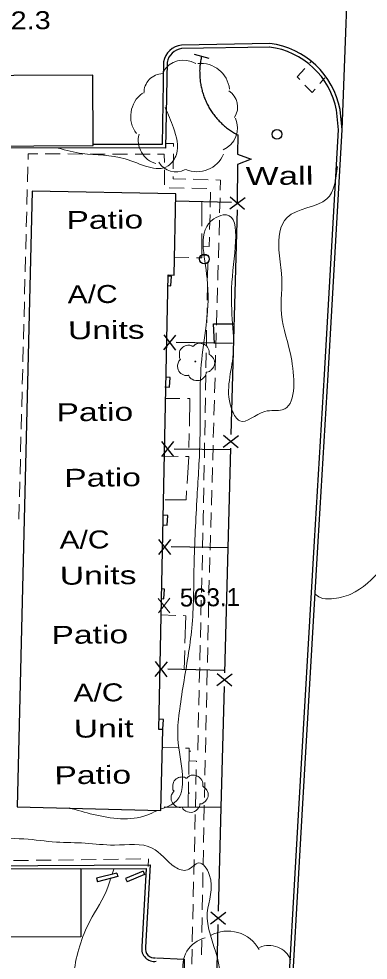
# Model space of a CAD drawing. Extents: x 2361708 to 2370558, y 6977955 to 6991887.
# Drawn here: x 2366154 to 2366247.3, y 6986470.4 to 6986721.6 of the extents above; entities that cross this region are included whole.
import ezdxf

# ---------------------------------------------------------------- set-up
doc = ezdxf.new("R2010")
doc.units = 0
doc.header["$LTSCALE"] = 1.9
for name, color, linetype, lineweight in [('11', 7, 'Continuous', 25), ('13', 7, 'Continuous', 13), ('14', 7, 'Continuous', 13), ('17', 7, 'Continuous', 25), ('18', 7, 'Continuous', 25), ('2', 7, 'Continuous', 25), ('20', 7, 'Continuous', 25), ('23', 7, 'Continuous', 25), ('29', 7, 'Continuous', 13), ('31', 7, 'Continuous', 13), ('35', 7, 'Continuous', 13)]:
    doc.layers.add(name, color=color, linetype=linetype, lineweight=lineweight)

msp = doc.modelspace()

# ---------------------------------------------------------------- linework, layer by layer
at = {"layer": '11'}
for points in [[(2366173.76, 6986706.636), (2366110.39, 6986706.332), (2366110.479, 6986687.513), (2366173.849, 6986687.806)], [(2366157.614, 6986675.67), (2366153.618, 6986511.365), (2366191.968, 6986510.43), (2366192.493, 6986532.026), (2366191.383, 6986532.045), (2366193.899, 6986653.295), (2366195.529, 6986653.26), (2366195.953, 6986674.925)], [(2366098.173, 6986494.776), (2366170.575, 6986494.935), (2366170.619, 6986476.645), (2366098.217, 6986476.466)]]:
    msp.add_lwpolyline(points, close=True, dxfattribs=at)
at = {"layer": '13'}
for p, q in [((2366231.732, 6986709.868), (2366232.167, 6986710.352)), ((2366235.79, 6986705.906), (2366234.474, 6986704.404)), ((2366161.089, 6986685.594), (2366165.09, 6986685.582)), ((2366167.09, 6986685.581), (2366171.09, 6986685.569)), ((2366173.09, 6986685.568), (2366177.091, 6986685.556)), ((2366179.091, 6986685.556), (2366183.091, 6986685.544)), ((2366185.091, 6986685.543), (2366189.091, 6986685.531)), ((2366195.249, 6986681.579), (2366195.311, 6986685.58)), ((2366156.35, 6986678.139), (2366156.452, 6986682.14)), ((2366192.912, 6986681.317), (2366192.94, 6986677.317)), ((2366204.617, 6986678.708), (2366200.616, 6986678.82)), ((2366194.207, 6986676.549), (2366198.208, 6986676.467)), ((2366200.209, 6986676.426), (2366204.21, 6986676.334)), ((2366156.187, 6986672.137), (2366156.299, 6986676.138)), ((2366205.268, 6986675.404), (2366205.156, 6986671.403)), ((2366207.661, 6986669.896), (2366207.773, 6986673.898)), ((2366156.024, 6986666.135), (2366156.137, 6986670.136)), ((2366205.095, 6986669.402), (2366204.984, 6986665.401)), ((2366207.498, 6986663.895), (2366207.61, 6986667.896)), ((2366155.871, 6986660.133), (2366155.974, 6986664.135)), ((2366207.325, 6986657.893), (2366207.437, 6986661.894)), ((2366155.719, 6986654.131), (2366155.821, 6986658.133)), ((2366204.528, 6986656.536), (2366204.456, 6986652.536)), ((2366155.566, 6986648.13), (2366155.668, 6986652.131)), ((2366204.415, 6986650.535), (2366204.343, 6986646.534)), ((2366206.99, 6986645.889), (2366207.101, 6986649.891)), ((2366155.413, 6986642.128), (2366155.515, 6986646.129)), ((2366204.302, 6986644.534), (2366204.231, 6986640.533)), ((2366206.827, 6986639.887), (2366206.939, 6986643.889)), ((2366155.26, 6986636.126), (2366155.362, 6986640.127)), ((2366204.199, 6986638.532), (2366204.128, 6986634.532)), ((2366206.654, 6986633.885), (2366206.766, 6986637.887)), ((2366155.107, 6986630.125), (2366155.209, 6986634.126)), ((2366204.087, 6986632.531), (2366204.015, 6986628.53)), ((2366206.491, 6986627.883), (2366206.603, 6986631.885)), ((2366154.954, 6986624.123), (2366155.056, 6986628.124)), ((2366203.984, 6986626.53), (2366203.912, 6986622.529)), ((2366206.318, 6986621.882), (2366206.43, 6986625.883)), ((2366154.801, 6986618.121), (2366154.903, 6986622.122)), ((2366203.871, 6986620.528), (2366203.799, 6986616.527)), ((2366206.156, 6986615.88), (2366206.267, 6986619.881)), ((2366154.648, 6986612.119), (2366154.75, 6986616.121)), ((2366203.768, 6986614.527), (2366203.696, 6986610.526)), ((2366205.983, 6986609.878), (2366206.094, 6986613.879)), ((2366154.496, 6986606.118), (2366154.598, 6986610.119)), ((2366203.655, 6986608.526), (2366203.583, 6986604.524)), ((2366205.809, 6986603.876), (2366205.922, 6986607.877)), ((2366154.343, 6986600.116), (2366154.445, 6986604.117)), ((2366203.552, 6986602.524), (2366203.48, 6986598.524)), ((2366205.636, 6986597.874), (2366205.748, 6986601.875)), ((2366154.19, 6986594.114), (2366154.292, 6986598.115)), ((2366203.439, 6986596.523), (2366203.367, 6986592.522)), ((2366205.464, 6986591.872), (2366205.575, 6986595.873)), ((2366154.037, 6986588.112), (2366154.139, 6986592.114)), ((2366205.291, 6986585.87), (2366205.403, 6986589.871)), ((2366203.194, 6986584.52), (2366203.101, 6986580.519)), ((2366205.118, 6986579.868), (2366205.23, 6986583.87)), ((2366203.051, 6986578.519), (2366202.959, 6986574.517)), ((2366204.945, 6986573.866), (2366205.057, 6986577.868)), ((2366202.908, 6986572.517), (2366202.816, 6986568.516)), ((2366202.765, 6986566.515), (2366202.673, 6986562.514)), ((2366204.649, 6986561.863), (2366204.731, 6986565.864)), ((2366202.622, 6986560.513), (2366202.53, 6986556.512)), ((2366204.516, 6986555.861), (2366204.608, 6986559.862)), ((2366202.479, 6986554.512), (2366202.387, 6986550.511)), ((2366204.384, 6986549.86), (2366204.475, 6986553.861)), ((2366202.336, 6986548.51), (2366202.244, 6986544.509)), ((2366204.251, 6986543.858), (2366204.343, 6986547.859)), ((2366202.193, 6986542.509), (2366202.101, 6986538.508)), ((2366204.128, 6986537.856), (2366204.21, 6986541.858)), ((2366202.051, 6986536.507), (2366201.959, 6986532.506)), ((2366203.995, 6986531.855), (2366204.087, 6986535.856)), ((2366201.907, 6986530.505), (2366201.816, 6986526.504)), ((2366203.862, 6986525.854), (2366203.954, 6986529.854)), ((2366199.959, 6986526.207), (2366199.679, 6986526.184)), ((2366203.729, 6986519.852), (2366203.821, 6986523.853)), ((2366201.435, 6986521.36), (2366201.343, 6986517.359)), ((2366203.606, 6986513.85), (2366203.688, 6986517.851)), ((2366201.292, 6986515.359), (2366201.2, 6986511.358)), ((2366201.149, 6986509.357), (2366201.057, 6986505.356)), ((2366203.37, 6986501.848), (2366203.443, 6986505.848)), ((2366201.006, 6986503.355), (2366200.914, 6986499.354)), ((2366203.258, 6986495.846), (2366203.329, 6986499.847)), ((2366156.644, 6986497.073), (2366152.644, 6986497.025)), ((2366162.643, 6986497.15), (2366158.643, 6986497.102)), ((2366168.643, 6986497.217), (2366164.643, 6986497.169)), ((2366174.642, 6986497.294), (2366170.643, 6986497.246)), ((2366180.642, 6986497.371), (2366176.642, 6986497.323)), ((2366186.641, 6986497.449), (2366182.642, 6986497.4)), ((2366200.863, 6986497.354), (2366200.771, 6986493.352)), ((2366203.145, 6986489.845), (2366203.217, 6986493.846)), ((2366200.72, 6986491.352), (2366200.628, 6986487.351)), ((2366200.577, 6986485.35), (2366200.486, 6986481.349)), ((2366203.022, 6986483.844), (2366203.104, 6986487.845)), ((2366202.909, 6986477.842), (2366202.981, 6986481.843)), ((2366200.434, 6986479.349), (2366200.343, 6986475.348)), ((2366202.796, 6986471.841), (2366202.868, 6986475.842)), ((2366200.292, 6986473.347), (2366200.2, 6986469.346))]:
    msp.add_line(p, q, dxfattribs=at)
for points in [[(2366229.074, 6986705.432), (2366228.377, 6986706.165), (2366230.386, 6986708.385)], [(2366233.158, 6986702.891), (2366232.347, 6986701.963), (2366230.448, 6986703.975)], [(2366195.342, 6986687.58), (2366195.354, 6986688.41), (2366193.235, 6986688.34)], [(2366156.513, 6986684.14), (2366156.549, 6986685.601), (2366159.089, 6986685.595)], [(2366191.091, 6986685.53), (2366192.882, 6986685.527), (2366192.903, 6986683.317)], [(2366198.615, 6986678.881), (2366195.214, 6986678.979), (2366195.219, 6986679.579)], [(2366207.834, 6986675.899), (2366207.908, 6986678.61), (2366206.618, 6986678.647)], [(2366204.923, 6986663.4), (2366204.846, 6986660.879), (2366203.375, 6986661.006)], [(2366202.619, 6986658.508), (2366204.569, 6986658.587), (2366204.569, 6986658.537)], [(2366207.162, 6986651.891), (2366207.199, 6986653.322), (2366207.274, 6986655.892)], [(2366203.336, 6986590.522), (2366203.302, 6986588.831), (2366203.244, 6986586.521)], [(2366204.772, 6986567.864), (2366204.809, 6986569.285), (2366204.884, 6986571.865)], [(2366199.643, 6986523.683), (2366201.484, 6986523.511), (2366201.486, 6986523.361)], [(2366203.483, 6986507.849), (2366203.551, 6986511.3), (2366203.565, 6986511.85)], [(2366188.62, 6986495.487), (2366188.652, 6986497.477), (2366188.641, 6986497.477)]]:
    msp.add_lwpolyline(points, dxfattribs=at)
at = {"layer": '14'}
for p, q in [((2366202.925, 6986666.331), (2366202.904, 6986672.742)), ((2366195.443, 6986658.06), (2366199.445, 6986657.948)), ((2366193.062, 6986620.355), (2366197.062, 6986620.324)), ((2366199.532, 6986610.966), (2366199.447, 6986607.235)), ((2366192.569, 6986604.97), (2366196.57, 6986604.888)), ((2366191.922, 6986562.572), (2366195.923, 6986562.44)), ((2366198.333, 6986553.042), (2366198.182, 6986547.881)), ((2366192.569, 6986527.186), (2366196.57, 6986527.095)), ((2366199.367, 6986518), (2366199.239, 6986511.469))]:
    msp.add_line(p, q, dxfattribs=at)
for points in [[(2366201.445, 6986657.887), (2366202.956, 6986657.841), (2366202.934, 6986664.331)], [(2366199.063, 6986620.313), (2366199.723, 6986620.309), (2366199.573, 6986612.967)], [(2366198.57, 6986604.847), (2366199.41, 6986604.835), (2366198.978, 6986597.69)], [(2366198.857, 6986595.69), (2366198.71, 6986593.288), (2366193.119, 6986593.295)], [(2366197.924, 6986562.379), (2366198.604, 6986562.356), (2366198.394, 6986555.043)], [(2366198.57, 6986527.043), (2366199.551, 6986527.023), (2366199.408, 6986520.001)]]:
    msp.add_lwpolyline(points, dxfattribs=at)
at = {"layer": '17'}
for p, q in [((2366210.352, 6986670.912), (2366214.443, 6986674.002)), ((2366210.441, 6986674.113), (2366214.353, 6986670.81)), ((2366195.81, 6986673.054), (2366210.804, 6986672.727)), ((2366212.324, 6986670.661), (2366210.695, 6986610.683)), ((2366195.921, 6986637.233), (2366192.649, 6986633.292)), ((2366192.721, 6986637.293), (2366195.849, 6986633.232)), ((2366211.083, 6986634.988), (2366196.091, 6986635.255)), ((2366195.372, 6986608.817), (2366192.12, 6986604.855)), ((2366192.172, 6986608.856), (2366195.32, 6986604.816)), ((2366208.636, 6986607.333), (2366212.717, 6986610.432)), ((2366208.716, 6986610.534), (2366212.628, 6986607.231)), ((2366210.543, 6986606.671), (2366195.541, 6986606.848)), ((2366210.599, 6986607.082), (2366208.97, 6986547.103)), ((2366194.58, 6986582.698), (2366191.328, 6986578.737)), ((2366191.38, 6986582.737), (2366194.529, 6986578.697)), ((2366209.752, 6986580.523), (2366194.749, 6986580.729)), ((2366193.631, 6986550.048), (2366190.338, 6986546.126)), ((2366190.43, 6986550.117), (2366193.539, 6986546.046)), ((2366208.784, 6986547.722), (2366193.79, 6986548.069)), ((2366206.912, 6986543.763), (2366210.992, 6986546.852)), ((2366207.002, 6986546.954), (2366210.913, 6986543.652)), ((2366207.862, 6986511.161), (2366192.86, 6986511.298)), ((2366205.237, 6986480.174), (2366209.318, 6986483.274)), ((2366205.316, 6986483.375), (2366209.238, 6986480.073)), ((2366207.199, 6986479.923), (2366205.66, 6986419.946))]:
    msp.add_line(p, q, dxfattribs=at)
for points in [[(2366206.253, 6986635.032), (2366206.053, 6986640.29), (2366211.313, 6986640.28)], [(2366208.874, 6986543.502), (2366208.001, 6986511.232), (2366207.295, 6986483.524)]]:
    msp.add_lwpolyline(points, dxfattribs=at)
at = {"layer": '18'}
msp.add_line((2366212.439, 6986682.763), (2366212.375, 6986672.692), dxfattribs=at)
for points in [[(2366200.899, 6986712.174), (2366202.823, 6986711.643), (2366204.749, 6986711.111)], [(2366202.823, 6986711.643), (2366202.747, 6986711.322), (2366202.69, 6986711.001), (2366202.623, 6986710.681), (2366202.566, 6986710.36), (2366202.519, 6986710.03), (2366202.482, 6986709.709), (2366202.435, 6986709.379), (2366202.408, 6986709.059), (2366202.381, 6986708.728), (2366202.364, 6986708.398), (2366202.347, 6986708.078), (2366202.33, 6986707.748), (2366202.334, 6986707.418), (2366202.337, 6986707.088), (2366202.34, 6986706.758), (2366202.353, 6986706.438), (2366202.376, 6986706.108), (2366202.399, 6986705.778), (2366202.432, 6986705.449), (2366202.466, 6986705.129), (2366202.509, 6986704.8), (2366202.552, 6986704.48), (2366202.605, 6986704.15), (2366202.668, 6986703.831), (2366202.731, 6986703.512), (2366202.804, 6986703.192), (2366202.877, 6986702.873), (2366202.96, 6986702.553), (2366203.043, 6986702.235), (2366203.136, 6986701.925), (2366203.239, 6986701.606), (2366203.342, 6986701.297), (2366203.445, 6986700.988), (2366203.558, 6986700.679), (2366203.681, 6986700.38), (2366203.803, 6986700.072), (2366203.937, 6986699.773), (2366204.07, 6986699.474), (2366204.212, 6986699.175), (2366204.355, 6986698.887), (2366204.508, 6986698.588), (2366204.661, 6986698.299), (2366204.823, 6986698.021), (2366204.986, 6986697.732), (2366205.158, 6986697.454), (2366205.331, 6986697.176), (2366205.514, 6986696.898), (2366205.706, 6986696.629), (2366205.889, 6986696.361), (2366206.082, 6986696.103), (2366206.284, 6986695.835), (2366206.487, 6986695.587), (2366206.699, 6986695.329), (2366206.911, 6986695.081), (2366207.124, 6986694.833), (2366207.346, 6986694.595), (2366207.569, 6986694.347), (2366207.801, 6986694.119), (2366208.033, 6986693.891), (2366208.275, 6986693.664), (2366208.517, 6986693.436), (2366208.759, 6986693.218), (2366209.001, 6986693.011), (2366209.253, 6986692.803), (2366209.515, 6986692.596), (2366209.777, 6986692.388), (2366210.039, 6986692.2), (2366210.301, 6986692.003), (2366210.573, 6986691.815), (2366210.844, 6986691.638), (2366211.126, 6986691.461), (2366211.398, 6986691.293), (2366211.679, 6986691.126), (2366211.971, 6986690.959), (2366212.252, 6986690.801), (2366212.484, 6986690.683), (2366212.452, 6986685.533)], [(2366212.452, 6986685.533), (2366216.076, 6986684.187), (2366212.439, 6986682.763)]]:
    msp.add_lwpolyline(points, dxfattribs=at)
at = {"layer": '2'}
for p, q in [((2366221.072, 6986715.047), (2366197.474, 6986714.652)), ((2366221.091, 6986714.087), (2366197.493, 6986713.692)), ((2366180.237, 6986493.677), (2366174.76, 6986492.295)), ((2366180.237, 6986493.677), (2366180.476, 6986492.749)), ((2366187.242, 6986494.224), (2366182.551, 6986492.209)), ((2366187.621, 6986493.337), (2366182.93, 6986491.323)), ((2366187.242, 6986494.224), (2366187.621, 6986493.337)), ((2366174.76, 6986492.295), (2366174.999, 6986491.367)), ((2366180.476, 6986492.749), (2366174.999, 6986491.367)), ((2366182.551, 6986492.209), (2366182.93, 6986491.323))]:
    msp.add_line(p, q, dxfattribs=at)
for points in [[(2366240.412, 6986692.059), (2366242.589, 6986751.213), (2366244.494, 6986789.563)], [(2366193.668, 6986710.146), (2366193.226, 6986687.15), (2366105.432, 6986687.215), (2365990.877, 6986687.114), (2365991.201, 6986705.648), (2365989.768, 6986706.995)], [(2366192.707, 6986710.166), (2366192.287, 6986688.111), (2366173.846, 6986688.126)], [(2366210.88, 6985949.373), (2366213.884, 6986049.856), (2366217.387, 6986180.816), (2366220.76, 6986307.634), (2366223.332, 6986385.162), (2366226.175, 6986446.853), (2366229.778, 6986510.72), (2366233.997, 6986582.163), (2366236.634, 6986626.66), (2366240.412, 6986692.059), (2366239.831, 6986697.424)], [(2366214.413, 6986105.593), (2366216.426, 6986180.837), (2366219.8, 6986307.665), (2366222.372, 6986385.203), (2366225.215, 6986446.903), (2366228.817, 6986510.77), (2366233.037, 6986582.224), (2366235.674, 6986626.721), (2366239.452, 6986692.03), (2366238.872, 6986697.325)], [(2365989.311, 6986477.599), (2365989.813, 6986495.265), (2366084.108, 6986495.262), (2366189.067, 6986495.881), (2366187.885, 6986473.959)], [(2366170.516, 6986494.805), (2366188.056, 6986494.912), (2366186.925, 6986474.01)], [(2366190.783, 6986471.116), (2366198.206, 6986470.727), (2366197.918, 6986445.383), (2366190.711, 6986445.014)]]:
    msp.add_lwpolyline(points, dxfattribs=at)
for centre, radius, start, end in [((2366198.115, 6986709.195), 5.494, 96.69734, 169.81847), ((2366218.421, 6986693.43), 20.819, 10.56826, 83.00953), ((2366218.421, 6986693.43), 21.779, 10.56826, 83.00953), ((2366198.115, 6986709.195), 4.534, 96.69734, 169.81847), ((2366190.168, 6986473.407), 3.299, 169.47784, 279.82448), ((2366190.168, 6986473.407), 2.339, 169.47784, 279.82448)]:
    msp.add_arc(centre, radius, start, end, dxfattribs=at)
at = {"layer": '23'}
for points in [[(2366193.736, 6986650.443), (2366194.666, 6986650.382), (2366194.842, 6986652.954), (2366194.011, 6986653.006)], [(2366193.033, 6986623.465), (2366194.243, 6986623.387), (2366194.419, 6986625.959), (2366193.208, 6986626.037)], [(2366192.533, 6986586.639), (2366193.644, 6986586.559), (2366193.819, 6986589.131), (2366192.418, 6986589.228)], [(2366192.191, 6986566.934), (2366192.761, 6986566.9), (2366192.937, 6986569.472), (2366192.286, 6986569.516)], [(2366192.422, 6986532.115), (2366192.502, 6986532.105), (2366192.678, 6986534.678), (2366191.647, 6986534.748)]]:
    msp.add_lwpolyline(points, dxfattribs=at)
for centre in [(2366222.963, 6986690.843), (2366203.589, 6986657.527)]:
    msp.add_circle(centre, 1.3, dxfattribs=at)
at = {"layer": '29'}
for centre in [(2366201.169, 6986630.203), (2366199.435, 6986514.981)]:
    msp.add_circle(centre, 0.1, dxfattribs=at)
for centre, radius, start, end in [((2366198.019, 6986704.183), 6.422, 59.54684, 149.54684), ((2366202.647, 6986702.055), 7.703, 6.18211, 96.18211), ((2366192.581, 6986701.897), 5.132, 91.26346, 181.26346), ((2366191.619, 6986695.614), 7.703, 126.39479, 216.39479), ((2366207.34, 6986698.13), 5.132, 327.10347, 57.10347), ((2366206.008, 6986692.547), 6.422, 293.56472, 23.56472), ((2366192.355, 6986689.202), 6.422, 164.68158, 254.68158), ((2366201.623, 6986688.549), 7.703, 246.98063, 336.98063), ((2366195.935, 6986685.899), 5.132, 209.19015, 299.19015), ((2366209.867, 6986468.658), 9.551, 28.84303, 118.84303), ((2366205.768, 6986468.716), 7.963, 104.02518, 194.02518), ((2366220.852, 6986468.026), 6.363, 23.26255, 113.26255)]:
    msp.add_arc(centre, radius, start, end, dxfattribs=at)
for points in [[(2366197.203, 6986630.775), (2366197.223, 6986630.786), (2366197.142, 6986630.855), (2366196.906, 6986631.482), (2366196.944, 6986632.763), (2366197.831, 6986634.061), (2366199.137, 6986634.544), (2366200.259, 6986634.354), (2366200.49, 6986634.227), (2366200.56, 6986634.227), (2366200.61, 6986634.268), (2366200.957, 6986634.562), (2366201.823, 6986635.01), (2366203.034, 6986634.941), (2366204.149, 6986634.351), (2366204.883, 6986632.929), (2366204.891, 6986632.068)], [(2366204.881, 6986632.088), (2366206.021, 6986631.029), (2366206.306, 6986629.442), (2366205.599, 6986628.115), (2366204.944, 6986627.569), (2366204.276, 6986627.353), (2366204.126, 6986627.341), (2366204.107, 6986627.231), (2366203.786, 6986626.328), (2366202.247, 6986625.163), (2366200.354, 6986625.445), (2366199.455, 6986626.386), (2366199.384, 6986626.516), (2366199.264, 6986626.495), (2366198.053, 6986626.613), (2366196.783, 6986627.611), (2366196.437, 6986629.248), (2366196.808, 6986630.271), (2366197.133, 6986630.714), (2366197.203, 6986630.765)], [(2366195.47, 6986515.553), (2366195.49, 6986515.563), (2366195.409, 6986515.632), (2366195.173, 6986516.261), (2366195.211, 6986517.541), (2366196.098, 6986518.84), (2366197.404, 6986519.322), (2366198.526, 6986519.133), (2366198.757, 6986519.005), (2366198.827, 6986519.005), (2366198.877, 6986519.046), (2366199.224, 6986519.339), (2366200.09, 6986519.787), (2366201.3, 6986519.719), (2366202.416, 6986519.13), (2366203.15, 6986517.706), (2366203.158, 6986516.846)], [(2366203.147, 6986516.866), (2366204.288, 6986515.807), (2366204.573, 6986514.22), (2366203.865, 6986512.893), (2366203.21, 6986512.347), (2366202.542, 6986512.131), (2366202.393, 6986512.119), (2366202.374, 6986512.009), (2366202.052, 6986511.106), (2366200.513, 6986509.941), (2366198.621, 6986510.223), (2366197.721, 6986511.164), (2366197.65, 6986511.294), (2366197.531, 6986511.272), (2366196.319, 6986511.391), (2366195.05, 6986512.389), (2366194.704, 6986514.026), (2366195.074, 6986515.05), (2366195.4, 6986515.493), (2366195.47, 6986515.543)]]:
    msp.add_spline(points, degree=3, dxfattribs=at)
at = {"layer": '31'}
for p, q in [((2366194.387, 6986563.145), (2366191.27, 6986566.995)), ((2366191.307, 6986563.116), (2366194.35, 6986567.025))]:
    msp.add_line(p, q, dxfattribs=at)
at = {"layer": '35'}
msp.add_line((2366179.377, 6986494.749), (2366178.94, 6986493.385), dxfattribs=at)
for points in [[(2366164.545, 6986687.147), (2366170.989, 6986685.689), (2366182.453, 6986684.257), (2366193.911, 6986682.416), (2366196.113, 6986685.438), (2366195.315, 6986692.59), (2366193.144, 6986697.94)], [(2366239.145, 6986682.267), (2366236.298, 6986673.57), (2366225.674, 6986668.618), (2366223.486, 6986659.997), (2366224.216, 6986653.713), (2366224.19, 6986642.823), (2366226.917, 6986630.468), (2366224.413, 6986617.284), (2366219.746, 6986616.869), (2366213.03, 6986614.365), (2366211.055, 6986617.006), (2366211.2, 6986631.159), (2366210.958, 6986651.387), (2366208.627, 6986669.306), (2366206.107, 6986668.272), (2366204.328, 6986652.354), (2366202.874, 6986630.699), (2366202.406, 6986609.514), (2366201.651, 6986594.256), (2366200.838, 6986575.687), (2366200.226, 6986559.06), (2366198.008, 6986544.129), (2366196.881, 6986536.458), (2366196.527, 6986529.504), (2366195.53, 6986512.394), (2366191.945, 6986510.789)], [(2366260.308, 6986592.784), (2366259.097, 6986587.542), (2366254.67, 6986579.96), (2366250.937, 6986574.934), (2366242.721, 6986568.135), (2366237.513, 6986566.866), (2366234.489, 6986567.227), (2366233.221, 6986568.115)], [(2366190.859, 6986510.309), (2366188.24, 6986509.134), (2366173.948, 6986509.328), (2366167.511, 6986511.097)], [(2366066.676, 6986495.246), (2366073.526, 6986496.421), (2366085.198, 6986497.353), (2366096.678, 6986497.342), (2366107.957, 6986497.55), (2366122.316, 6986498.756), (2366131.657, 6986499.755), (2366139.397, 6986502.939), (2366142.41, 6986506.898), (2366144.463, 6986508.678), (2366146.64, 6986505.858), (2366155.359, 6986502.791), (2366164.048, 6986501.963), (2366171.771, 6986501.667), (2366179.556, 6986501.161), (2366189.674, 6986500.377), (2366195.783, 6986495.305), (2366199.05, 6986494.526), (2366202.133, 6986496.395), (2366204.902, 6986493.292), (2366204.369, 6986483.097), (2366207.064, 6986471.021), (2366208.77, 6986459.957), (2366210.508, 6986444.383), (2366212.234, 6986434.259), (2366216.528, 6986430.779), (2366223.288, 6986440.214), (2366224.474, 6986446.976), (2366225.558, 6986451.766)], [(2366178.522, 6986492.111), (2366177.813, 6986489.914), (2366173.009, 6986480.838), (2366168.797, 6986467.337), (2366168.28, 6986458.642), (2366170.162, 6986447.969), (2366170.223, 6986447.899)]]:
    msp.add_spline(points, degree=3, dxfattribs=at)

# ---------------------------------------------------------------- texts
at = {"layer": '14', "width": 1.4}
for p in [(2366166.781, 6986665.528), (2366164.109, 6986614.23), (2366166.176, 6986596.738), (2366162.774, 6986554.824), (2366163.551, 6986517.379)]:
    msp.add_text('Patio', height=4.8, rotation=0.545, dxfattribs=at).set_placement(p)
at = {"layer": '18', "width": 1.45}
msp.add_text('Wall', height=4.8, rotation=0.545, dxfattribs=at).set_placement((2366214.671, 6986677.264))
at = {"layer": '20'}
for s, width, p in [('A/C', 1.25, (2366167.079, 6986645.709)), ('Units', 1.4, (2366167.171, 6986636.11)), ('A/C', 1.25, (2366164.913, 6986580.215)), ('Units', 1.4, (2366165.004, 6986570.616)), ('A/C', 1.25, (2366168.641, 6986539.409)), ('Unit', 1.4, (2366168.733, 6986529.809))]:
    msp.add_text(s, height=4.8, rotation=0.545, dxfattribs=dict(at, width=width)).set_placement(p)
at = {"layer": '31', "width": 1.2}
msp.add_text('562.3', height=4.8, rotation=0.545, dxfattribs=at).set_placement((2366143.293, 6986718.717))
at = {"layer": '31'}
msp.add_text('563.1', height=4.8, rotation=0.545, dxfattribs=at).set_placement((2366197.051, 6986564.801))

doc.saveas('drawing.dxf')
